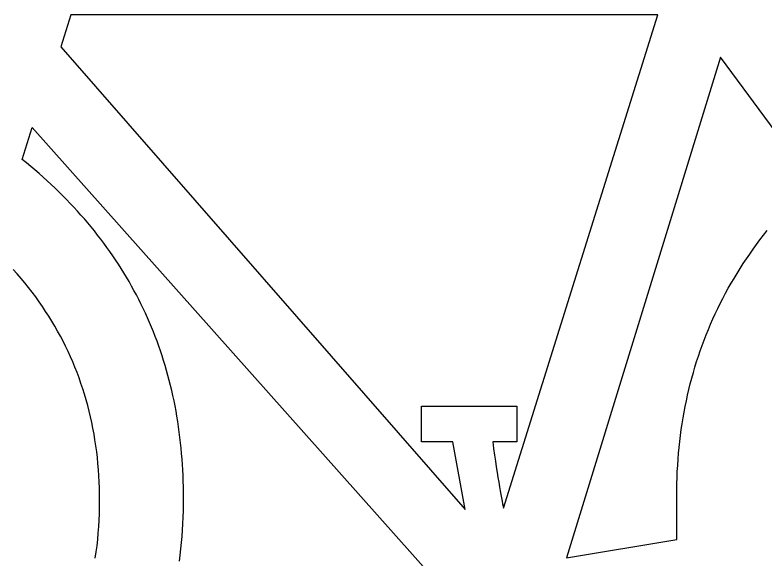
# Model space of a CAD drawing. Extents: x 99999.1 to 100095.7, y 99995 to 100010.7.
# Drawn here: x 100044.7923 to 100044.8542, y 100005.2548 to 100005.2997 of the extents above; entities that cross this region are included whole.
import ezdxf

# ---------------------------------------------------------------- set-up
doc = ezdxf.new("R2010")
doc.units = 0
doc.layers.add('TR_SN_ConstructionSigns', color=7, linetype='Continuous')

msp = doc.modelspace()

# ---------------------------------------------------------------- linework, layer by layer
at = {"layer": 'TR_SN_ConstructionSigns'}
for p, q in [((100044.79696, 100005.29969), (100044.796133, 100005.29705)), ((100044.845462, 100005.29969), (100044.79696, 100005.29969)), ((100044.832724, 100005.258942), (100044.845462, 100005.29969)), ((100044.796133, 100005.29705), (100044.829546, 100005.258827)), ((100044.850652, 100005.296213), (100044.837932, 100005.254836)), ((100044.858245, 100005.285916), (100044.850652, 100005.296213)), ((100044.792926, 100005.287759), (100044.793753, 100005.290398)), ((100044.793753, 100005.290398), (100044.828095, 100005.251857)), ((100044.793284, 100005.28747), (100044.792926, 100005.287759)), ((100044.793638, 100005.287178), (100044.793284, 100005.28747)), ((100044.793986, 100005.286884), (100044.793638, 100005.287178)), ((100044.79433, 100005.286587), (100044.793986, 100005.286884)), ((100044.794668, 100005.286288), (100044.79433, 100005.286587)), ((100044.795002, 100005.285986), (100044.794668, 100005.286288)), ((100044.795331, 100005.285682), (100044.795002, 100005.285986)), ((100044.795655, 100005.285376), (100044.795331, 100005.285682)), ((100044.795974, 100005.285067), (100044.795655, 100005.285376)), ((100044.796289, 100005.284756), (100044.795974, 100005.285067)), ((100044.796598, 100005.284442), (100044.796289, 100005.284756)), ((100044.796903, 100005.284126), (100044.796598, 100005.284442)), ((100044.797203, 100005.283808), (100044.796903, 100005.284126)), ((100044.797497, 100005.283487), (100044.797203, 100005.283808)), ((100044.797787, 100005.283164), (100044.797497, 100005.283487)), ((100044.798073, 100005.282838), (100044.797787, 100005.283164)), ((100044.798353, 100005.282509), (100044.798073, 100005.282838)), ((100044.798628, 100005.282179), (100044.798353, 100005.282509)), ((100044.798899, 100005.281846), (100044.798628, 100005.282179)), ((100044.799164, 100005.28151), (100044.798899, 100005.281846)), ((100044.799425, 100005.281172), (100044.799164, 100005.28151)), ((100044.853912, 100005.281113), (100044.854208, 100005.281498)), ((100044.854208, 100005.281498), (100044.85451, 100005.281881)), ((100044.799681, 100005.280832), (100044.799425, 100005.281172)), ((100044.799932, 100005.280489), (100044.799681, 100005.280832)), ((100044.853339, 100005.280333), (100044.853622, 100005.280724)), ((100044.853622, 100005.280724), (100044.853912, 100005.281113)), ((100044.800178, 100005.280144), (100044.799932, 100005.280489)), ((100044.800419, 100005.279796), (100044.800178, 100005.280144)), ((100044.853062, 100005.27994), (100044.853339, 100005.280333)), ((100044.800656, 100005.279446), (100044.800419, 100005.279796)), ((100044.800887, 100005.279094), (100044.800656, 100005.279446)), ((100044.852526, 100005.279144), (100044.852791, 100005.279543)), ((100044.852791, 100005.279543), (100044.853062, 100005.27994)), ((100044.801114, 100005.278739), (100044.800887, 100005.279094)), ((100044.852268, 100005.278742), (100044.852526, 100005.279144)), ((100044.792526, 100005.278298), (100044.792198, 100005.278669)), ((100044.792846, 100005.277924), (100044.792526, 100005.278298)), ((100044.801336, 100005.278381), (100044.801114, 100005.278739)), ((100044.801552, 100005.278022), (100044.801336, 100005.278381)), ((100044.851769, 100005.27793), (100044.852015, 100005.278337)), ((100044.852015, 100005.278337), (100044.852268, 100005.278742)), ((100044.793159, 100005.277546), (100044.792846, 100005.277924)), ((100044.801764, 100005.277659), (100044.801552, 100005.278022)), ((100044.801972, 100005.277295), (100044.801764, 100005.277659)), ((100044.851529, 100005.27752), (100044.851769, 100005.27793)), ((100044.793464, 100005.277164), (100044.793159, 100005.277546)), ((100044.793761, 100005.276779), (100044.793464, 100005.277164)), ((100044.802174, 100005.276928), (100044.801972, 100005.277295)), ((100044.851068, 100005.276692), (100044.851296, 100005.277108)), ((100044.851296, 100005.277108), (100044.851529, 100005.27752)), ((100044.794051, 100005.276391), (100044.793761, 100005.276779)), ((100044.794333, 100005.275999), (100044.794051, 100005.276391)), ((100044.802371, 100005.276558), (100044.802174, 100005.276928)), ((100044.802564, 100005.276186), (100044.802371, 100005.276558)), ((100044.850847, 100005.276274), (100044.851068, 100005.276692)), ((100044.794607, 100005.275603), (100044.794333, 100005.275999)), ((100044.802751, 100005.275812), (100044.802564, 100005.276186)), ((100044.802934, 100005.275435), (100044.802751, 100005.275812)), ((100044.850424, 100005.27543), (100044.850632, 100005.275853)), ((100044.850632, 100005.275853), (100044.850847, 100005.276274)), ((100044.794873, 100005.275204), (100044.794607, 100005.275603)), ((100044.795132, 100005.274802), (100044.794873, 100005.275204)), ((100044.803112, 100005.275056), (100044.802934, 100005.275435)), ((100044.850221, 100005.275004), (100044.850424, 100005.27543)), ((100044.795383, 100005.274396), (100044.795132, 100005.274802)), ((100044.803285, 100005.274674), (100044.803112, 100005.275056)), ((100044.803453, 100005.27429), (100044.803285, 100005.274674)), ((100044.849835, 100005.274143), (100044.850025, 100005.274575)), ((100044.850025, 100005.274575), (100044.850221, 100005.275004)), ((100044.795626, 100005.273986), (100044.795383, 100005.274396)), ((100044.795862, 100005.273573), (100044.795626, 100005.273986)), ((100044.803616, 100005.273903), (100044.803453, 100005.27429)), ((100044.803775, 100005.273514), (100044.803616, 100005.273903)), ((100044.849651, 100005.273709), (100044.849835, 100005.274143)), ((100044.796089, 100005.273157), (100044.795862, 100005.273573)), ((100044.803928, 100005.273123), (100044.803775, 100005.273514)), ((100044.849302, 100005.272833), (100044.849474, 100005.273272)), ((100044.849474, 100005.273272), (100044.849651, 100005.273709)), ((100044.796309, 100005.272737), (100044.796089, 100005.273157)), ((100044.796522, 100005.272314), (100044.796309, 100005.272737)), ((100044.804077, 100005.272729), (100044.803928, 100005.273123)), ((100044.804221, 100005.272333), (100044.804077, 100005.272729)), ((100044.849137, 100005.27239), (100044.849302, 100005.272833)), ((100044.796726, 100005.271887), (100044.796522, 100005.272314)), ((100044.80436, 100005.271934), (100044.804221, 100005.272333)), ((100044.848978, 100005.271945), (100044.849137, 100005.27239)), ((100044.796923, 100005.271457), (100044.796726, 100005.271887)), ((100044.797112, 100005.271023), (100044.796923, 100005.271457)), ((100044.804494, 100005.271533), (100044.80436, 100005.271934)), ((100044.804623, 100005.27113), (100044.804494, 100005.271533)), ((100044.848679, 100005.271047), (100044.848826, 100005.271497)), ((100044.848826, 100005.271497), (100044.848978, 100005.271945)), ((100044.797294, 100005.270586), (100044.797112, 100005.271023)), ((100044.804747, 100005.270724), (100044.804623, 100005.27113)), ((100044.848539, 100005.270594), (100044.848679, 100005.271047)), ((100044.797468, 100005.270145), (100044.797294, 100005.270586)), ((100044.804867, 100005.270315), (100044.804747, 100005.270724)), ((100044.804981, 100005.269905), (100044.804867, 100005.270315)), ((100044.848405, 100005.270138), (100044.848539, 100005.270594)), ((100044.797634, 100005.269701), (100044.797468, 100005.270145)), ((100044.797792, 100005.269253), (100044.797634, 100005.269701)), ((100044.805091, 100005.269491), (100044.804981, 100005.269905)), ((100044.848156, 100005.269218), (100044.848278, 100005.269679)), ((100044.848278, 100005.269679), (100044.848405, 100005.270138)), ((100044.797943, 100005.268802), (100044.797792, 100005.269253)), ((100044.805195, 100005.269076), (100044.805091, 100005.269491)), ((100044.805295, 100005.268658), (100044.805195, 100005.269076)), ((100044.848041, 100005.268754), (100044.848156, 100005.269218)), ((100044.798085, 100005.268347), (100044.797943, 100005.268802)), ((100044.79822, 100005.267889), (100044.798085, 100005.268347)), ((100044.80539, 100005.268237), (100044.805295, 100005.268658)), ((100044.847932, 100005.268288), (100044.848041, 100005.268754)), ((100044.798348, 100005.267427), (100044.79822, 100005.267889)), ((100044.805481, 100005.267814), (100044.80539, 100005.268237)), ((100044.805566, 100005.267389), (100044.805481, 100005.267814)), ((100044.847732, 100005.267346), (100044.847829, 100005.267818)), ((100044.847829, 100005.267818), (100044.847932, 100005.268288)), ((100044.798468, 100005.266962), (100044.798348, 100005.267427)), ((100044.805646, 100005.266961), (100044.805566, 100005.267389)), ((100044.825949, 100005.264426), (100044.825949, 100005.267371)), ((100044.825949, 100005.267371), (100044.833805, 100005.267371)), ((100044.833805, 100005.267371), (100044.833805, 100005.264426)), ((100044.847642, 100005.266872), (100044.847732, 100005.267346)), ((100044.79858, 100005.266494), (100044.798468, 100005.266962)), ((100044.798684, 100005.266022), (100044.79858, 100005.266494)), ((100044.805722, 100005.266531), (100044.805646, 100005.266961)), ((100044.805793, 100005.266098), (100044.805722, 100005.266531)), ((100044.847558, 100005.266394), (100044.847642, 100005.266872)), ((100044.79878, 100005.265546), (100044.798684, 100005.266022)), ((100044.805858, 100005.265663), (100044.805793, 100005.266098)), ((100044.847409, 100005.265431), (100044.84748, 100005.265914)), ((100044.84748, 100005.265914), (100044.847558, 100005.266394)), ((100044.798869, 100005.265067), (100044.79878, 100005.265546)), ((100044.805919, 100005.265225), (100044.805858, 100005.265663)), ((100044.805975, 100005.264785), (100044.805919, 100005.265225)), ((100044.847343, 100005.264946), (100044.847409, 100005.265431)), ((100044.79895, 100005.264585), (100044.798869, 100005.265067)), ((100044.799024, 100005.264098), (100044.79895, 100005.264585)), ((100044.806026, 100005.264343), (100044.805975, 100005.264785)), ((100044.847284, 100005.264458), (100044.847343, 100005.264946)), ((100044.799089, 100005.263609), (100044.799024, 100005.264098)), ((100044.806073, 100005.263898), (100044.806026, 100005.264343)), ((100044.828518, 100005.264426), (100044.825949, 100005.264426)), ((100044.829546, 100005.258827), (100044.828518, 100005.264426)), ((100044.833805, 100005.264426), (100044.831822, 100005.264426)), ((100044.831822, 100005.264426), (100044.831901, 100005.263863)), ((100044.847184, 100005.263473), (100044.847231, 100005.263967)), ((100044.847231, 100005.263967), (100044.847284, 100005.264458)), ((100044.799147, 100005.263116), (100044.799089, 100005.263609)), ((100044.806114, 100005.263451), (100044.806073, 100005.263898)), ((100044.806151, 100005.263001), (100044.806114, 100005.263451)), ((100044.831901, 100005.263863), (100044.831977, 100005.263329)), ((100044.847144, 100005.262977), (100044.847184, 100005.263473)), ((100044.799197, 100005.26262), (100044.799147, 100005.263116)), ((100044.806182, 100005.262549), (100044.806151, 100005.263001)), ((100044.831977, 100005.263329), (100044.832051, 100005.262823)), ((100044.832051, 100005.262823), (100044.832121, 100005.262345)), ((100044.84711, 100005.262478), (100044.847144, 100005.262977)), ((100044.79924, 100005.26212), (100044.799197, 100005.26262)), ((100044.799274, 100005.261616), (100044.79924, 100005.26212)), ((100044.806209, 100005.262095), (100044.806182, 100005.262549)), ((100044.832121, 100005.262345), (100044.83219, 100005.261895)), ((100044.847081, 100005.261976), (100044.84711, 100005.262478)), ((100044.799302, 100005.261109), (100044.799274, 100005.261616)), ((100044.806231, 100005.261638), (100044.806209, 100005.262095)), ((100044.806248, 100005.261178), (100044.806231, 100005.261638)), ((100044.83219, 100005.261895), (100044.832255, 100005.261473)), ((100044.84706, 100005.261472), (100044.847081, 100005.261976)), ((100044.799321, 100005.260599), (100044.799302, 100005.261109)), ((100044.80626, 100005.260717), (100044.806248, 100005.261178)), ((100044.832255, 100005.261473), (100044.832318, 100005.261079)), ((100044.832318, 100005.261079), (100044.832378, 100005.260714)), ((100044.847035, 100005.260455), (100044.847044, 100005.260965)), ((100044.847044, 100005.260965), (100044.84706, 100005.261472)), ((100044.799332, 100005.260085), (100044.799321, 100005.260599)), ((100044.806268, 100005.260252), (100044.80626, 100005.260717)), ((100044.80627, 100005.259786), (100044.806268, 100005.260252)), ((100044.832378, 100005.260714), (100044.832436, 100005.260376)), ((100044.832436, 100005.260376), (100044.83249, 100005.260067)), ((100044.847032, 100005.259942), (100044.847035, 100005.260455)), ((100044.799336, 100005.259568), (100044.799332, 100005.260085)), ((100044.806267, 100005.25925), (100044.80627, 100005.259786)), ((100044.83249, 100005.260067), (100044.832543, 100005.259786)), ((100044.832543, 100005.259786), (100044.832592, 100005.259532)), ((100044.847034, 100005.258253), (100044.847032, 100005.259942)), ((100044.799319, 100005.258485), (100044.799332, 100005.259024)), ((100044.799332, 100005.259024), (100044.799336, 100005.259568)), ((100044.806257, 100005.258717), (100044.806267, 100005.25925)), ((100044.832592, 100005.259532), (100044.832639, 100005.259307)), ((100044.832639, 100005.259307), (100044.832683, 100005.259111)), ((100044.832683, 100005.259111), (100044.832724, 100005.258942)), ((100044.799296, 100005.257949), (100044.799319, 100005.258485)), ((100044.80624, 100005.258186), (100044.806257, 100005.258717)), ((100044.799266, 100005.257416), (100044.799296, 100005.257949)), ((100044.806216, 100005.257659), (100044.80624, 100005.258186)), ((100044.84704, 100005.256352), (100044.847034, 100005.258253)), ((100044.799226, 100005.256888), (100044.799266, 100005.257416)), ((100044.806186, 100005.257135), (100044.806216, 100005.257659)), ((100044.799177, 100005.256363), (100044.799226, 100005.256888)), ((100044.806105, 100005.256095), (100044.806149, 100005.256613)), ((100044.806149, 100005.256613), (100044.806186, 100005.257135)), ((100044.79912, 100005.255841), (100044.799177, 100005.256363)), ((100044.806055, 100005.255579), (100044.806105, 100005.256095)), ((100044.837932, 100005.254836), (100044.84704, 100005.256352)), ((100044.798978, 100005.25481), (100044.799053, 100005.255324)), ((100044.799053, 100005.255324), (100044.79912, 100005.255841)), ((100044.805997, 100005.255066), (100044.806055, 100005.255579)), ((100044.805933, 100005.254556), (100044.805997, 100005.255066))]:
    msp.add_line(p, q, dxfattribs=at)

doc.saveas('drawing.dxf')
